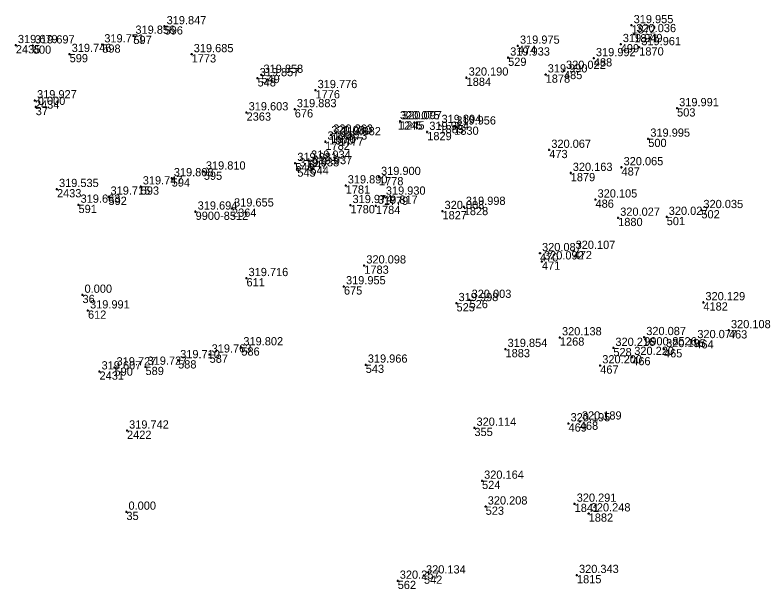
# Model space of a CAD drawing. Extents: x -829398 to -819400, y -1074439 to -1067977.
# Drawn here: x -820936.6 to -820828.2, y -1070384.1 to -1070300.3 of the extents above; entities that cross this region are included whole.
import ezdxf

# ---------------------------------------------------------------- set-up
doc = ezdxf.new("R2010")
doc.units = 0
for name, color, linetype in [('Vrstva 60', 7, 'Continuous'), ('Vrstva 61', 7, 'Continuous'), ('Čísla bodů_doměření_2012', 7, 'Continuous')]:
    doc.layers.add(name, color=color, linetype=linetype)

# ---------------------------------------------------------------- blocks, each defined once
blk = doc.blocks.new('BOD')
at = {"layer": 'Čísla bodů_doměření_2012'}
for p, q in [((-0.15, 0), (0.15, 0)), ((0, -0.15), (0, 0.15))]:
    blk.add_line(p, q, dxfattribs=at)

msp = doc.modelspace()

# ---------------------------------------------------------------- linework, layer by layer
at = {"layer": 'Vrstva 60'}
for p, q in [((-820880.682, -1070315.831), (-820880.682, -1070315.831)), ((-820890.718, -1070318.01), (-820890.718, -1070318.01))]:
    msp.add_line(p, q, dxfattribs=at)

# ---------------------------------------------------------------- block references
for p in [(-820846.545, -1070301.799), (-820846.545, -1070301.799), (-820914.77, -1070301.955), (-820914.77, -1070301.955), (-820919.325, -1070303.344), (-820919.325, -1070303.344), (-820846.148, -1070303.107), (-820846.148, -1070303.107), (-820936.493, -1070304.708), (-820936.493, -1070304.708), (-820934.01, -1070304.761), (-820934.01, -1070304.761), (-820923.872, -1070304.606), (-820923.872, -1070304.606), (-820863.152, -1070304.799), (-820863.152, -1070304.799), (-820848.127, -1070304.559), (-820848.127, -1070304.559), (-820845.427, -1070305.018), (-820845.427, -1070305.018), (-820928.638, -1070306.007), (-820928.638, -1070306.007), (-820910.809, -1070306.038), (-820910.809, -1070306.038), (-820864.578, -1070306.53), (-820864.578, -1070306.53), (-820852.056, -1070306.618), (-820852.056, -1070306.618), (-820900.622, -1070309.048), (-820900.622, -1070309.048), (-820859.097, -1070308.995), (-820859.097, -1070308.995), (-820856.422, -1070308.469), (-820856.422, -1070308.469), (-820901.189, -1070309.539), (-820901.189, -1070309.539), (-820870.643, -1070309.455), (-820870.643, -1070309.455), (-820892.714, -1070311.281), (-820892.714, -1070311.281), (-820933.7, -1070312.777), (-820933.7, -1070312.777), (-820933.59, -1070313.73), (-820902.788, -1070314.534), (-820902.788, -1070314.534), (-820895.747, -1070314.067), (-820895.747, -1070314.067), (-820839.898, -1070313.926), (-820839.898, -1070313.926), (-820880.366, -1070315.82), (-820874.61, -1070316.376), (-820874.61, -1070316.376), (-820872.46, -1070316.597), (-820872.46, -1070316.597), (-820890.436, -1070317.79), (-820876.394, -1070317.386), (-820876.394, -1070317.386), (-820891.274, -1070318.803), (-820891.274, -1070318.803), (-820889.273, -1070318.161), (-820889.273, -1070318.161), (-820844.108, -1070318.378), (-820844.108, -1070318.378), (-820858.571, -1070320.004), (-820858.571, -1070320.004), (-820895.675, -1070321.93), (-820895.675, -1070321.93), (-820893.67, -1070321.588), (-820893.67, -1070321.588), (-820893.455, -1070322.39), (-820893.455, -1070322.39), (-820909.035, -1070323.174), (-820909.035, -1070323.174), (-820895.374, -1070322.714), (-820895.374, -1070322.714), (-820855.436, -1070323.375), (-820855.436, -1070323.375), (-820848.013, -1070322.547), (-820848.013, -1070322.547), (-820913.719, -1070324.154), (-820913.719, -1070324.154), (-820883.447, -1070323.969), (-820883.447, -1070323.969), (-820918.255, -1070325.346), (-820918.255, -1070325.346), (-820888.311, -1070325.199), (-820888.311, -1070325.199), (-820930.491, -1070325.728), (-820930.491, -1070325.728), (-820922.962, -1070326.838), (-820922.962, -1070326.838), (-820882.746, -1070326.843), (-820882.746, -1070326.843), (-820851.816, -1070327.256), (-820851.816, -1070327.256), (-820927.339, -1070328.02), (-820927.339, -1070328.02), (-820904.917, -1070328.57), (-820904.917, -1070328.57), (-820887.614, -1070328.069), (-820887.614, -1070328.069), (-820883.897, -1070328.167), (-820883.897, -1070328.167), (-820871.062, -1070328.333), (-820871.062, -1070328.333), (-820836.349, -1070328.802), (-820836.349, -1070328.802), (-820910.235, -1070329.021), (-820874.169, -1070328.94), (-820874.169, -1070328.94), (-820848.505, -1070329.926), (-820848.505, -1070329.926), (-820841.414, -1070329.792), (-820841.414, -1070329.792), (-820859.925, -1070335.092), (-820859.925, -1070335.092), (-820855.023, -1070334.755), (-820855.023, -1070334.755), (-820859.638, -1070336.304), (-820859.638, -1070336.304), (-820885.594, -1070336.891), (-820885.594, -1070336.891), (-820902.8, -1070338.733), (-820902.8, -1070338.733), (-820888.567, -1070339.935), (-820888.567, -1070339.935), (-820926.76, -1070341.17), (-820870.213, -1070341.916), (-820870.213, -1070341.916), (-820872.119, -1070342.385), (-820872.119, -1070342.385), (-820836.057, -1070342.266), (-820925.958, -1070343.458), (-820925.958, -1070343.458), (-820844.701, -1070347.35), (-820832.326, -1070346.341), (-820832.326, -1070346.341), (-820857.015, -1070347.387), (-820857.015, -1070347.387), (-820837.244, -1070347.794), (-820837.244, -1070347.794), (-820903.556, -1070348.844), (-820903.556, -1070348.844), (-820864.96, -1070349.083), (-820864.96, -1070349.083), (-820849.209, -1070348.928), (-820849.209, -1070348.928), (-820841.811, -1070349.106), (-820841.811, -1070349.106), (-820908.193, -1070349.894), (-820908.193, -1070349.894), (-820846.456, -1070350.246), (-820846.456, -1070350.246), (-820917.555, -1070351.681), (-820917.555, -1070351.681), (-820912.792, -1070350.721), (-820912.792, -1070350.721), (-820885.381, -1070351.372), (-820885.381, -1070351.372), (-820851.127, -1070351.479), (-820851.127, -1070351.479), (-820924.272, -1070352.363), (-820924.272, -1070352.363), (-820922.082, -1070351.777), (-820922.082, -1070351.777), (-820855.757, -1070359.942), (-820855.757, -1070359.942), (-820854.105, -1070359.681), (-820854.105, -1070359.681), (-820920.252, -1070360.998), (-820920.252, -1070360.998), (-820869.501, -1070360.59), (-820869.501, -1070360.59), (-820868.388, -1070368.326), (-820868.388, -1070368.326), (-820867.861, -1070372.089), (-820867.861, -1070372.089), (-820854.863, -1070371.685), (-820854.863, -1070371.685), (-820920.34, -1070372.85), (-820852.813, -1070373.098), (-820852.813, -1070373.098), (-820880.71, -1070382.931), (-820880.71, -1070382.931), (-820876.877, -1070382.161), (-820876.877, -1070382.161), (-820854.525, -1070382.093), (-820854.525, -1070382.093)]:
    msp.add_blockref('BOD', p, dxfattribs=at)

# ---------------------------------------------------------------- texts
for s, p in [('596', (-820914.77, -1070303.155)), ('596', (-820914.77, -1070303.155)), ('1872', (-820846.545, -1070302.999)), ('597', (-820919.325, -1070304.544)), ('597', (-820919.325, -1070304.544)), ('1871', (-820846.148, -1070304.307)), ('2435', (-820936.493, -1070305.908)), ('600', (-820934.01, -1070305.961)), ('600', (-820934.01, -1070305.961)), ('598', (-820923.872, -1070305.806)), ('598', (-820923.872, -1070305.806)), ('474', (-820863.152, -1070305.999)), ('474', (-820863.152, -1070305.999)), ('499', (-820848.127, -1070305.759)), ('499', (-820848.127, -1070305.759)), ('599', (-820928.638, -1070307.207)), ('599', (-820928.638, -1070307.207)), ('1870', (-820845.427, -1070306.218)), ('1773', (-820910.809, -1070307.238)), ('529', (-820864.578, -1070307.73)), ('529', (-820864.578, -1070307.73)), ('488', (-820852.056, -1070307.818)), ('488', (-820852.056, -1070307.818)), ('549', (-820900.622, -1070310.248)), ('549', (-820900.622, -1070310.248)), ('1878', (-820859.097, -1070310.195)), ('485', (-820856.422, -1070309.669)), ('485', (-820856.422, -1070309.669)), ('548', (-820901.189, -1070310.739)), ('548', (-820901.189, -1070310.739)), ('1884', (-820870.643, -1070310.655)), ('1776', (-820892.714, -1070312.481)), ('2434', (-820933.7, -1070313.977)), ('37', (-820933.59, -1070314.93)), ('2363', (-820902.788, -1070315.734)), ('676', (-820895.747, -1070315.267)), ('676', (-820895.747, -1070315.267)), ('503', (-820839.898, -1070315.126)), ('503', (-820839.898, -1070315.126)), ('1245', (-820880.682, -1070317.031)), ('1245', (-820880.366, -1070317.02)), ('1885', (-820874.61, -1070317.576)), ('1830', (-820872.46, -1070317.797)), ('1970', (-820890.436, -1070318.99)), ('1829', (-820876.394, -1070318.586)), ('1782', (-820891.274, -1070320.003)), ('1970', (-820890.718, -1070319.21)), ('1777', (-820889.273, -1070319.361)), ('500', (-820844.108, -1070319.578)), ('500', (-820844.108, -1070319.578)), ('473', (-820858.571, -1070321.204)), ('473', (-820858.571, -1070321.204)), ('546', (-820895.675, -1070323.13)), ('546', (-820895.675, -1070323.13)), ('547', (-820893.67, -1070322.788)), ('547', (-820893.67, -1070322.788)), ('595', (-820909.035, -1070324.374)), ('595', (-820909.035, -1070324.374)), ('545', (-820895.374, -1070323.914)), ('545', (-820895.374, -1070323.914)), ('544', (-820893.455, -1070323.59)), ('544', (-820893.455, -1070323.59)), ('487', (-820848.013, -1070323.747)), ('487', (-820848.013, -1070323.747)), ('594', (-820913.719, -1070325.354)), ('594', (-820913.719, -1070325.354)), ('1778', (-820883.447, -1070325.169)), ('1879', (-820855.436, -1070324.575)), ('593', (-820918.255, -1070326.546)), ('593', (-820918.255, -1070326.546)), ('1781', (-820888.311, -1070326.399)), ('2433', (-820930.491, -1070326.928)), ('592', (-820922.962, -1070328.038)), ('592', (-820922.962, -1070328.038)), ('1779', (-820882.746, -1070328.043)), ('486', (-820851.816, -1070328.456)), ('486', (-820851.816, -1070328.456)), ('591', (-820927.339, -1070329.22)), ('591', (-820927.339, -1070329.22)), ('2364', (-820904.917, -1070329.77)), ('1780', (-820887.614, -1070329.269)), ('1784', (-820883.897, -1070329.367)), ('1828', (-820871.062, -1070329.533)), ('9900-8512', (-820910.235, -1070330.221)), ('1827', (-820874.169, -1070330.14)), ('501', (-820841.414, -1070330.992)), ('501', (-820841.414, -1070330.992)), ('502', (-820836.349, -1070330.002)), ('502', (-820836.349, -1070330.002)), ('1880', (-820848.505, -1070331.126)), ('470', (-820859.925, -1070336.292)), ('470', (-820859.925, -1070336.292)), ('472', (-820855.023, -1070335.955)), ('472', (-820855.023, -1070335.955)), ('471', (-820859.638, -1070337.504)), ('471', (-820859.638, -1070337.504)), ('1783', (-820885.594, -1070338.091)), ('611', (-820902.8, -1070339.933)), ('611', (-820902.8, -1070339.933)), ('675', (-820888.567, -1070341.135)), ('675', (-820888.567, -1070341.135)), ('36', (-820926.76, -1070342.37)), ('525', (-820872.119, -1070343.585)), ('525', (-820872.119, -1070343.585)), ('526', (-820870.213, -1070343.116)), ('526', (-820870.213, -1070343.116)), ('4182', (-820836.057, -1070343.466)), ('612', (-820925.958, -1070344.658)), ('612', (-820925.958, -1070344.658)), ('463', (-820832.326, -1070347.541)), ('463', (-820832.326, -1070347.541)), ('1268', (-820857.015, -1070348.587)), ('9900-8526', (-820844.701, -1070348.55)), ('464', (-820837.244, -1070348.994)), ('464', (-820837.244, -1070348.994)), ('586', (-820903.556, -1070350.044)), ('586', (-820903.556, -1070350.044)), ('1883', (-820864.96, -1070350.283)), ('528', (-820849.209, -1070350.128)), ('528', (-820849.209, -1070350.128)), ('465', (-820841.811, -1070350.306)), ('465', (-820841.811, -1070350.306)), ('587', (-820908.193, -1070351.094)), ('587', (-820908.193, -1070351.094)), ('466', (-820846.456, -1070351.446)), ('466', (-820846.456, -1070351.446)), ('588', (-820912.792, -1070351.921)), ('588', (-820912.792, -1070351.921)), ('543', (-820885.381, -1070352.572)), ('543', (-820885.381, -1070352.572)), ('467', (-820851.127, -1070352.679)), ('467', (-820851.127, -1070352.679)), ('2431', (-820924.272, -1070353.563)), ('590', (-820922.082, -1070352.977)), ('590', (-820922.082, -1070352.977)), ('589', (-820917.555, -1070352.881)), ('589', (-820917.555, -1070352.881)), ('469', (-820855.757, -1070361.142)), ('469', (-820855.757, -1070361.142)), ('468', (-820854.105, -1070360.881)), ('468', (-820854.105, -1070360.881)), ('2422', (-820920.252, -1070362.198)), ('355', (-820869.501, -1070361.79)), ('355', (-820869.501, -1070361.79)), ('524', (-820868.388, -1070369.526)), ('524', (-820868.388, -1070369.526)), ('523', (-820867.861, -1070373.289)), ('1841', (-820854.863, -1070372.885)), ('35', (-820920.34, -1070374.05)), ('1882', (-820852.813, -1070374.298)), ('562', (-820880.71, -1070384.131)), ('562', (-820880.71, -1070384.131)), ('542', (-820876.877, -1070383.361)), ('542', (-820876.877, -1070383.361)), ('1815', (-820854.525, -1070383.293))]:
    msp.add_text(s, height=1.2, dxfattribs=at).set_placement(p)
at = {"layer": 'Vrstva 61'}
for s, p in [('319.847', (-820914.47, -1070301.655)), ('319.955', (-820846.245, -1070301.499)), ('320.036', (-820845.848, -1070302.807)), ('319.856', (-820919.025, -1070303.044)), ('319.679', (-820936.193, -1070304.408)), ('319.697', (-820933.71, -1070304.461)), ('319.771', (-820923.572, -1070304.306)), ('319.975', (-820862.852, -1070304.499)), ('319.949', (-820847.827, -1070304.259)), ('319.961', (-820845.127, -1070304.718)), ('319.746', (-820928.338, -1070305.707)), ('319.685', (-820910.509, -1070305.738)), ('319.933', (-820864.278, -1070306.23)), ('319.992', (-820851.756, -1070306.318)), ('320.022', (-820856.122, -1070308.169)), ('319.857', (-820900.889, -1070309.239)), ('319.858', (-820900.322, -1070308.748)), ('320.190', (-820870.343, -1070309.155)), ('319.990', (-820858.797, -1070308.695)), ('319.776', (-820892.414, -1070310.981)), ('319.927', (-820933.4, -1070312.477)), ('0.000', (-820933.29, -1070313.43)), ('319.991', (-820839.598, -1070313.626)), ('319.603', (-820902.488, -1070314.234)), ('319.883', (-820895.447, -1070313.767)), ('320.075', (-820880.382, -1070315.531)), ('320.097', (-820880.066, -1070315.52)), ('319.894', (-820874.31, -1070316.076)), ('319.956', (-820872.16, -1070316.297)), ('320.080', (-820890.418, -1070317.71)), ('320.263', (-820890.136, -1070317.49)), ('319.882', (-820888.973, -1070317.861)), ('319.964', (-820876.094, -1070317.086)), ('319.973', (-820890.974, -1070318.503)), ('319.995', (-820843.808, -1070318.078)), ('320.067', (-820858.271, -1070319.704)), ('319.934', (-820893.37, -1070321.288)), ('319.931', (-820895.375, -1070321.63)), ('319.937', (-820893.155, -1070322.09)), ('320.065', (-820847.713, -1070322.247)), ('319.810', (-820908.735, -1070322.874)), ('319.938', (-820895.074, -1070322.414)), ('320.163', (-820855.136, -1070323.075)), ('319.808', (-820913.419, -1070323.854)), ('319.900', (-820883.147, -1070323.669)), ('319.535', (-820930.191, -1070325.428)), ('319.747', (-820917.955, -1070325.046)), ('319.890', (-820888.011, -1070324.899)), ('319.715', (-820922.662, -1070326.538)), ('319.930', (-820882.446, -1070326.543)), ('319.663', (-820927.039, -1070327.72)), ('319.974', (-820887.314, -1070327.769)), ('320.105', (-820851.516, -1070326.956)), ('319.694', (-820909.935, -1070328.721)), ('319.655', (-820904.617, -1070328.27)), ('319.817', (-820883.597, -1070327.867)), ('320.008', (-820873.869, -1070328.64)), ('319.998', (-820870.762, -1070328.033)), ('320.035', (-820836.049, -1070328.502)), ('320.027', (-820848.205, -1070329.626)), ('320.027', (-820841.114, -1070329.492)), ('320.087', (-820859.625, -1070334.792)), ('320.107', (-820854.723, -1070334.455)), ('320.092', (-820859.338, -1070336.004)), ('320.098', (-820885.294, -1070336.591)), ('319.716', (-820902.5, -1070338.433)), ('319.955', (-820888.267, -1070339.635)), ('0.000', (-820926.46, -1070340.87)), ('320.003', (-820869.913, -1070341.616)), ('319.998', (-820871.819, -1070342.085)), ('320.129', (-820835.757, -1070341.966)), ('319.991', (-820925.658, -1070343.158)), ('320.108', (-820832.026, -1070346.041)), ('320.138', (-820856.715, -1070347.087)), ('320.087', (-820844.401, -1070347.05)), ('320.077', (-820836.944, -1070347.494)), ('319.802', (-820903.256, -1070348.544)), ('319.854', (-820864.66, -1070348.783)), ('320.216', (-820848.909, -1070348.628)), ('320.195', (-820841.511, -1070348.806)), ('319.710', (-820912.492, -1070350.421)), ('319.763', (-820907.893, -1070349.594)), ('320.220', (-820846.156, -1070349.946)), ('319.727', (-820921.782, -1070351.477)), ('319.727', (-820917.255, -1070351.381)), ('319.966', (-820885.081, -1070351.072)), ('320.200', (-820850.827, -1070351.179)), ('319.607', (-820923.972, -1070352.063)), ('320.114', (-820869.201, -1070360.29)), ('320.195', (-820855.457, -1070359.642)), ('320.189', (-820853.805, -1070359.381)), ('319.742', (-820919.952, -1070360.698)), ('320.164', (-820868.088, -1070368.026)), ('320.208', (-820867.561, -1070371.789)), ('320.291', (-820854.563, -1070371.385)), ('0.000', (-820920.04, -1070372.55)), ('320.248', (-820852.513, -1070372.798)), ('320.134', (-820876.577, -1070381.861)), ('320.343', (-820854.225, -1070381.793)), ('320.257', (-820880.41, -1070382.631))]:
    msp.add_text(s, height=1.2, dxfattribs=at).set_placement(p)

doc.saveas('drawing.dxf')
